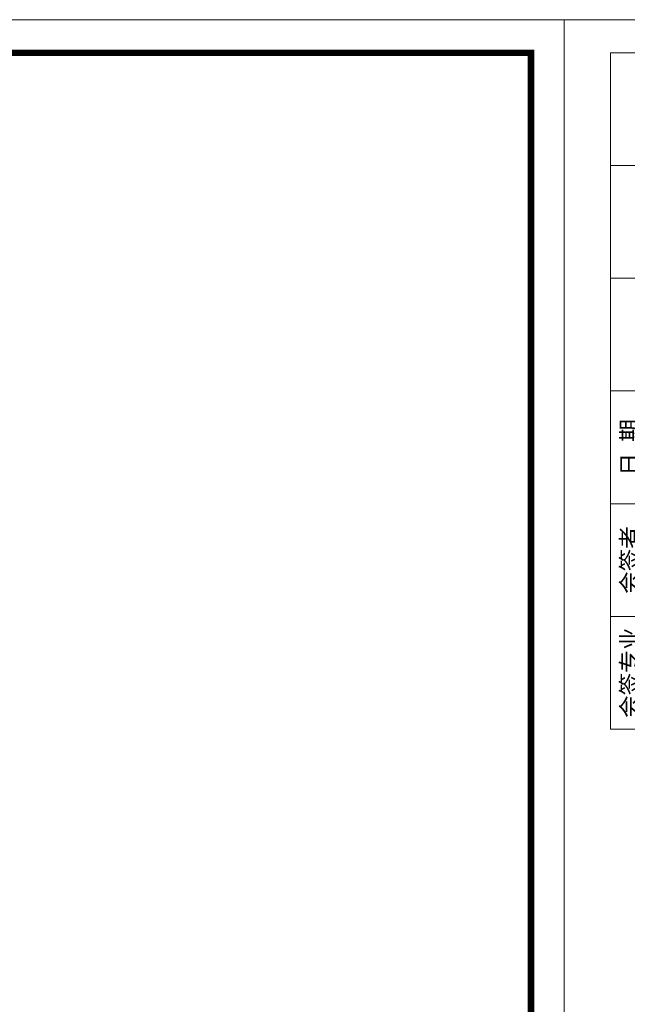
# Model space of a CAD drawing. Extents: x -27255 to 1448651, y 31034 to 8081248.
# Tile 287 of 580: x 584095 to 584187, y 3865073 to 3865222. Entities that reach past the tile are written whole.
import ezdxf

# ---------------------------------------------------------------- set-up
doc = ezdxf.new("R2010")
doc.units = 0
doc.layers.get('0').update_dxf_attribs({"linetype": 'CONTINUOUS'})
doc.layers.add('0.13文字', color=3, linetype='CONTINUOUS', lineweight=13)
doc.layers.add('图框', color=7, linetype='CONTINUOUS', lineweight=20)
doc.styles.add('宋体', font='FangSong_GB2312.ttf')

# ---------------------------------------------------------------- blocks, each defined once
blk = doc.blocks.new('d4trtg')
at = {"lineweight": 0}
for p, q in [((653868.4, 3899605.3), (653868.4, 3902577.3)), ((653868.4, 3902577.3), (658071.2, 3902577.3)), ((658071.2, 3902577.3), (658071.2, 3899605.3))]:
    blk.add_line(p, q, dxfattribs=at)
for p, q in [((654118.6, 3902527.3), (653938.4, 3902527.3)), ((653938.4, 3902527.3), (653938.4, 3901506.6)), ((654118.6, 3902357.2), (653938.4, 3902357.2)), ((654118.6, 3902187.1), (653938.4, 3902187.1)), ((654118.6, 3902017), (653938.4, 3902017)), ((654118.6, 3901846.8), (653938.4, 3901846.8)), ((654118.6, 3901676.7), (653938.4, 3901676.7)), ((654118.6, 3901506.6), (653938.4, 3901506.6))]:
    blk.add_line(p, q)
at = {"lineweight": 0, "const_width": 10}
blk.add_lwpolyline([(654118.6, 3902527.3), (658021.2, 3902527.3), (658021.2, 3899655.4), (654118.6, 3899655.4)], close=True, dxfattribs=at)
at = {"char_height": 25.02, "attachment_point": 5, "rotation": 90, "style": '宋体'}
for s, insert in [('日 期', (653968.5, 3901931.9)), ('会签者', (653968.5, 3901761.8)), ('会签专业', (653968.5, 3901591.7))]:
    blk.add_mtext(s, dxfattribs=dict(at, insert=insert))

msp = doc.modelspace()

# ---------------------------------------------------------------- linework, layer by layer
at = {"layer": '0.13文字', "linetype": 'Continuous', "lineweight": 13}
msp.add_line((582175.00285, 3865221.97935), (587865.89025, 3865221.97935), dxfattribs=at)

# ---------------------------------------------------------------- block references
at = {"layer": '图框', "xscale": 0.09999999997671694, "yscale": 0.1000000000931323, "zscale": 0.1}
for p in [(518369.82659, 3474964.24536), (518790.11058, 3474964.24536)]:
    msp.add_blockref('d4trtg', p, dxfattribs=at)

doc.saveas('drawing.dxf')
